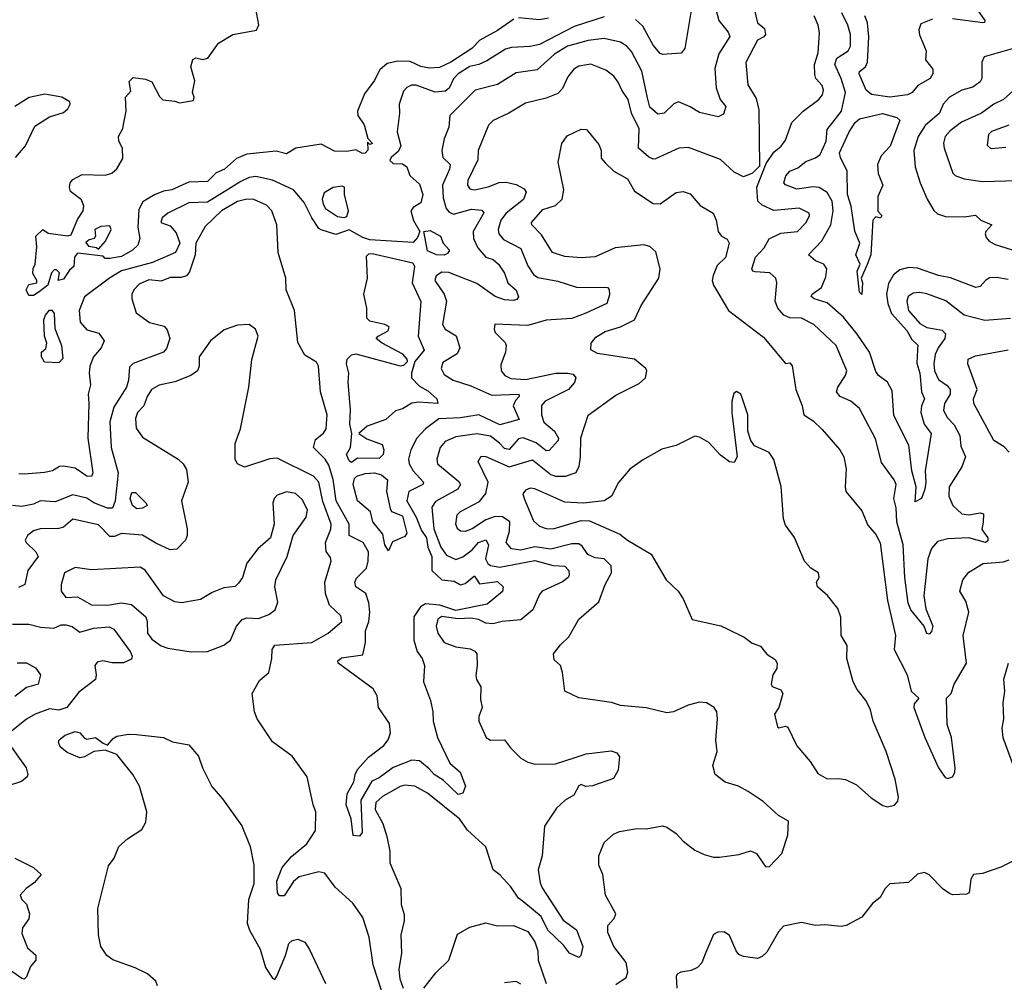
# Model space of a CAD drawing. Extents: x 1690054 to 1842981, y 782881 to 914114.
# Tile 287 of 656: x 1702966 to 1707208, y 885110 to 889259. Entities that reach past the tile are written whole.
import ezdxf

# ---------------------------------------------------------------- set-up
doc = ezdxf.new("R2010")
doc.units = 0

msp = doc.modelspace()

# ---------------------------------------------------------------- linework, layer by layer
at = {"layer": '0CON10XD'}
for points in [[(1705956.5, 889335), (1705978.8, 889255), (1706018.9, 889205), (1706025.8, 889185.8), (1705978.2, 889111.8), (1705961.7, 889048.3), (1705966.9, 888965), (1705984.6, 888915), (1706008.2, 888885), (1705998.9, 888851.1), (1705975, 888840.5), (1705895, 888858.9), (1705855, 888883.6), (1705805, 888904.3), (1705785, 888895.8), (1705742.5, 888855), (1705715, 888850.8), (1705681.3, 888881.3), (1705671.7, 888921.7), (1705647.2, 889037.2), (1705601.7, 889121.7), (1705581.8, 889145), (1705555, 889161.8), (1705485, 889176.9), (1705415, 889168.4), (1705326.5, 889145), (1705270.4, 889109.6), (1705195, 889041.8), (1705105, 889028.9), (1705025, 888978.8), (1704928.9, 888955), (1704818.8, 888845), (1704815.5, 888795), (1704795.5, 888745), (1704784.6, 888695), (1704788.9, 888665), (1704821.1, 888635), (1704818.2, 888615), (1704788.3, 888545), (1704791.1, 888491.1), (1704803.3, 888445), (1704815, 888430.4), (1704835, 888420.5), (1704912.2, 888442.3), (1704957.2, 888437.2), (1704966.2, 888426.2), (1704919.5, 888345), (1704920.8, 888315), (1704940, 888275), (1704975, 888235.3), (1705005.4, 888225.4), (1705028.8, 888205), (1705055, 888165.6), (1705069.5, 888125), (1705105, 888092.5), (1705115.5, 888064.5), (1705107.8, 888052.2), (1705091.8, 888048.2), (1705055, 888051.6), (1705015, 888065.2), (1704935, 888121.7), (1704815, 888169.7), (1704785, 888170.8), (1704761.1, 888155), (1704754.5, 888135), (1704795.4, 888075), (1704804.7, 888045), (1704787.3, 887945), (1704799.6, 887925), (1704846.7, 887896.7), (1704862.2, 887845), (1704851.3, 887818.6), (1704789.3, 887780.7), (1704782.7, 887755), (1704795, 887729.5), (1704833.3, 887705), (1704910, 887680), (1704999.8, 887639.8), (1705116.2, 887645), (1705118.1, 887635), (1705101.9, 887618.1), (1705091.8, 887595), (1705118.8, 887535), (1705035, 887512.5), (1704945, 887556.3), (1704865, 887542.7), (1704772, 887538), (1704714.6, 887495), (1704677.7, 887455), (1704651.3, 887405), (1704641.8, 887365), (1704644.2, 887344.2), (1704661.9, 887315), (1704706.4, 887265), (1704703.1, 887255), (1704642.9, 887225), (1704634.4, 887185), (1704674.8, 887114.8), (1704697, 887057), (1704718.4, 887025), (1704724.9, 886984.9), (1704741.3, 886945), (1704742.4, 886885), (1704784.6, 886845), (1704838.3, 886838.3), (1704865, 886823.7), (1704885, 886829.4), (1704925, 886862.5), (1704931.8, 886851.8), (1704947, 886827), (1705025, 886837.1), (1705049.8, 886815), (1705045.7, 886794.3), (1704980.8, 886739.2), (1704845, 886712.7), (1704775.9, 886735.9), (1704715, 886740.8), (1704692.4, 886727.6), (1704664.8, 886685), (1704664.3, 886585), (1704679.3, 886535), (1704699.6, 886505), (1704710.9, 886475), (1704705.6, 886404.4), (1704735.4, 886325), (1704746.2, 886275), (1704747.1, 886235), (1704765.6, 886165), (1704819.2, 886055), (1704863.5, 886015), (1704886.7, 885955), (1704875, 885924.7), (1704855, 885919.8), (1704790.6, 885980.6), (1704751.2, 886005), (1704730.3, 886030.3), (1704688.9, 886065), (1704655, 886066.8), (1704575, 886035.9), (1704515, 885991.6), (1704482.7, 885977.3), (1704436, 885895), (1704442.1, 885755), (1704429.6, 885740.4), (1704402.2, 885742.2), (1704394.8, 885815), (1704373.1, 885875), (1704377.3, 885922.7), (1704406.4, 885973.6), (1704410.9, 886005), (1704422.2, 886027.8), (1704469.6, 886080.4), (1704535, 886130), (1704553.5, 886155), (1704564.3, 886185), (1704559.5, 886225), (1704512.2, 886295), (1704506.1, 886345), (1704488.7, 886375), (1704338.5, 886485), (1704336.9, 886495), (1704352, 886508), (1704445, 886521.8), (1704456.4, 886575)], [(1707065, 889340), (1707123.8, 889255), (1707123, 889247), (1707115.5, 889244.5), (1706985, 889261.9)], [(1705095, 889260.4), (1705025, 889211.9), (1704949.2, 889170.8), (1704914.1, 889135), (1704823.4, 889075), (1704775, 889052.7), (1704730.8, 889049.2), (1704695, 889057), (1704648.2, 889078.2), (1704595, 889080.3), (1704549.9, 889070.1), (1704517.3, 889042.7), (1704493.1, 888995), (1704451.2, 888938.8), (1704421.9, 888865), (1704423.1, 888845), (1704450, 888805), (1704466.7, 888746.7), (1704486.7, 888725), (1704475, 888720), (1704465, 888730), (1704466.4, 888696.4), (1704455, 888682.9), (1704442.5, 888682.5), (1704415, 888697.5), (1704375, 888690), (1704321.7, 888691.7), (1704265, 888722.5), (1704155.8, 888704.2), (1704115, 888680.8), (1704071.4, 888691.4), (1703945, 888678.9), (1703900.3, 888659.7), (1703847.8, 888615), (1703811.9, 888598.1), (1703775, 888560.8), (1703695, 888558.9), (1703622, 888525), (1703585, 888519.4), (1703546.3, 888503.7), (1703515.6, 888484.4), (1703497, 888473), (1703480, 888440), (1703475.4, 888365), (1703483.8, 888315), (1703475, 888287.5), (1703452.5, 888265), (1703405, 888238.6), (1703355, 888230), (1703335, 888230), (1703325, 888240), (1703215, 888252.5), (1703202.5, 888235), (1703200, 888195), (1703180.7, 888179.3), (1703155, 888140), (1703132.5, 888135), (1703137, 888167), (1703125, 888180), (1703115, 888180), (1703103, 888167), (1703087.5, 888115), (1703050, 888085), (1703025, 888070), (1703005, 888070), (1702993.3, 888095), (1703005, 888117.5), (1703040, 888125), (1703040, 888135), (1703022.5, 888165), (1703023.6, 888186.4), (1703032.5, 888205), (1703039.7, 888280.3), (1703035, 888325.7), (1703065, 888354.2), (1703088.3, 888338.3), (1703173.3, 888326.7), (1703188, 888332), (1703215, 888397.5), (1703240, 888435), (1703242, 888455), (1703232.5, 888482.5), (1703185, 888517.5), (1703180, 888535), (1703184.1, 888555.9), (1703195, 888570), (1703235, 888591.2), (1703335, 888588.1), (1703362.5, 888597.5), (1703384.6, 888615.4), (1703409.8, 888660.2), (1703408.5, 888705), (1703393.6, 888735), (1703391.5, 888755), (1703410.2, 888789.8), (1703414.5, 888814.5), (1703424.4, 888865), (1703421.2, 888925), (1703445, 888950), (1703438.3, 888991.7), (1703455, 889010), (1703508.3, 889001.7), (1703535, 888990), (1703567.8, 888927.7), (1703583.1, 888913.1), (1703635, 888908), (1703655, 888900), (1703715, 888910), (1703717.5, 888925), (1703711.2, 888945), (1703721.2, 888995), (1703704, 889055), (1703712.7, 889087.3), (1703725, 889093.8), (1703755, 889086.9), (1703777, 889093), (1703822, 889158), (1703885, 889194.5), (1703986.4, 889213.6), (1703995.9, 889235.9), (1703983.3, 889305)], [(1706130.8, 889305), (1706144.3, 889244.3), (1706175, 889220), (1706178.8, 889195), (1706172.5, 889185), (1706145, 889170), (1706094.3, 889074.3), (1706102.7, 888977.3), (1706138.8, 888918.8), (1706150.3, 888870.3), (1706153, 888627), (1706123, 888597), (1706085, 888581.4), (1706045, 888601.4), (1705985, 888655.6), (1705847.4, 888707.4), (1705805.8, 888704.2), (1705705, 888658.2), (1705695, 888657.1), (1705675, 888667.6), (1705632.9, 888705), (1705635, 888788.6), (1705601.8, 888855), (1705588.4, 888915), (1705560.3, 888955), (1705545, 888989.2), (1705525.3, 889015.3), (1705490.8, 889040.8), (1705426.2, 889066.2), (1705375, 889058.2), (1705353.3, 889045), (1705328.1, 889011.9), (1705305, 888961.4), (1705285, 888940), (1705235, 888920.5), (1705145, 888899.1), (1705074.2, 888855), (1705006.2, 888823.8), (1704986.1, 888803.9), (1704941.6, 888695), (1704939.4, 888655), (1704896.9, 888565), (1704895.6, 888545), (1704905, 888529.2), (1704925.4, 888525.4), (1704985, 888537.6), (1705032.5, 888557.5), (1705061.7, 888558.3), (1705105, 888548.1), (1705139.3, 888529.3), (1705147.6, 888515), (1705136.6, 888483.4), (1705062.1, 888425), (1705038.9, 888395), (1705027.9, 888355), (1705030.7, 888335), (1705051.3, 888311.3), (1705125, 888272.9), (1705155, 888198.1), (1705180.4, 888160.4), (1705197.8, 888147.8), (1705285, 888131.9), (1705365, 888106.4), (1705498.8, 888105), (1705505.5, 888095.5), (1705507, 888073), (1705495.6, 888035), (1705405.8, 887994.2), (1705345, 887970.5), (1705235, 887963.2), (1705155, 887940), (1705013.3, 887946.7), (1705010, 887925), (1705015, 887910), (1705057.9, 887867.9), (1705062.5, 887855), (1705059.4, 887825), (1705038.8, 887771.2), (1705040.8, 887745), (1705056, 887725), (1705082.5, 887712.5), (1705145, 887708.1), (1705276.7, 887735), (1705325.9, 887735.9), (1705350.9, 887730.9), (1705362.9, 887715), (1705356.5, 887695), (1705330.4, 887665), (1705230.8, 887615), (1705214.3, 887595.7), (1705214.4, 887555), (1705225, 887524), (1705270, 887485), (1705287.3, 887455), (1705285.6, 887445), (1705247.8, 887402.2), (1705235, 887400.3), (1705191.6, 887435), (1705135, 887457), (1705115, 887451.8), (1705075, 887405.8), (1705055, 887410.6), (1705033.4, 887433.4), (1704995, 887463.3), (1704935, 887473.7), (1704845, 887460.2), (1704799.1, 887440.9), (1704777.5, 887415), (1704762.8, 887365), (1704766.4, 887345), (1704857.9, 887267.9), (1704865.4, 887255), (1704854.5, 887235), (1704757.3, 887182.7), (1704741.6, 887158.4), (1704750.3, 887065), (1704780, 886985), (1704805, 886951.3), (1704845, 886932.7), (1704875, 886943.8), (1704915.7, 886974.3), (1704943.4, 887005), (1704975, 887017.5), (1704985.8, 886995), (1704973.7, 886935), (1704982.7, 886915), (1704995, 886906.9), (1705035, 886899.4), (1705185, 886927.3), (1705265, 886906.9), (1705315, 886903.8), (1705332.3, 886885), (1705333.1, 886865), (1705329.1, 886855), (1705304.2, 886835.8), (1705217.1, 886795), (1705205, 886781.2), (1705176.7, 886715), (1705125, 886672.1), (1705045, 886664.7), (1705004.7, 886654.7), (1704975, 886658.1), (1704943.2, 886673.2), (1704909.9, 886679.9), (1704855, 886675.9), (1704785, 886686.4), (1704768.2, 886675), (1704760, 886645), (1704767.2, 886615), (1704794.6, 886574.6), (1704845, 886556.2), (1704906.7, 886546.7), (1704927.2, 886537.2), (1704935.5, 886525.5), (1704937.5, 886475), (1704931.7, 886431.7), (1704934.4, 886414.4), (1704952.9, 886382.9), (1704951.2, 886328.8), (1704958, 886295), (1704944.2, 886255), (1704944, 886235), (1704976.2, 886165), (1704995, 886153.1), (1705055.6, 886155), (1705080.1, 886120.1), (1705125.9, 886075.9), (1705155, 886058.8), (1705185, 886050), (1705275, 886052.3), (1705355, 886076.9)], [(1705862.7, 889315), (1705832.2, 889135), (1705816.2, 889113.8), (1705735, 889108.6), (1705725, 889112.5), (1705695, 889149.4), (1705651, 889231), (1705618.7, 889258.7)], [(1705485, 889270.2), (1705355, 889229.6), (1705205, 889151), (1705165, 889142.3), (1705085, 889138.8), (1705058.8, 889131.2), (1704978.5, 889081.5), (1704945, 889065.9), (1704905, 889056.5), (1704855, 889025.2), (1704835, 889003.9), (1704816.3, 888963.7), (1704799.4, 888950.6), (1704756.3, 888946.3), (1704675, 888976), (1704653.8, 888976.2), (1704633.9, 888966.1), (1704619.8, 888950.2), (1704600.8, 888895), (1704602.3, 888855), (1704591.8, 888775), (1704608.8, 888715), (1704598.3, 888691.7), (1704566.7, 888665), (1704561.3, 888651.3), (1704575, 888639.2), (1704615, 888637.5), (1704633.8, 888625), (1704647.1, 888587.1), (1704689.3, 888549.3), (1704702.9, 888505), (1704695, 888469.2), (1704660.9, 888449.1), (1704651.9, 888435), (1704662.4, 888392.4), (1704690, 888345), (1704680.7, 888319.3), (1704661.7, 888298.3), (1704475, 888310), (1704445, 888320), (1704385, 888353.3), (1704327.7, 888332.3), (1704265, 888352.2), (1704255, 888358.1), (1704224.4, 888405), (1704191.2, 888471.2), (1704145.4, 888525), (1704055, 888566.4), (1703983.1, 888583.1), (1703955, 888578.6), (1703918.8, 888561.2), (1703775, 888472.2), (1703695, 888468.8), (1703605, 888425.4), (1703580, 888405), (1703574.5, 888385), (1703615, 888370.8), (1703640.1, 888340.1), (1703656.2, 888295), (1703637.7, 888255), (1703538.6, 888211.4), (1703405, 888176.6), (1703352.8, 888145), (1703245.6, 888064.4), (1703222.9, 888005), (1703226.2, 887955), (1703255, 887922.1), (1703307, 887907), (1703330, 887875), (1703316.5, 887845), (1703283.4, 887805), (1703267.8, 887765), (1703264.7, 887735), (1703271.4, 887685), (1703261.5, 887645), (1703264.1, 887604.1), (1703259.8, 887455), (1703281.8, 887305), (1703275, 887289.4), (1703255, 887290.8), (1703205, 887325.8), (1703155, 887334.2), (1703137, 887333), (1703107.1, 887315), (1703073.3, 887306.7), (1702985, 887300.4), (1702961.9, 887301.9)], [(1705245, 889264.8), (1705205, 889257.8), (1705115, 889265.9)], [(1707235, 887971.3), (1707125, 887961.9), (1707035, 887985.7), (1706957, 888047), (1706875, 888077), (1706845, 888082.7), (1706815, 888080), (1706794, 888066), (1706787.8, 888045), (1706795.3, 888005), (1706845, 887948.8), (1706875, 887932.3), (1706940.8, 887920.8), (1706955.3, 887905), (1706951.9, 887885), (1706923.2, 887845), (1706910, 887815), (1706904.3, 887775), (1706908.1, 887745), (1706925, 887707.3), (1706962.3, 887682.3), (1706975.3, 887665), (1706975.8, 887645), (1706950.5, 887605), (1706946.6, 887575), (1706963, 887543), (1706992.6, 887512.6), (1707016.1, 887466.1), (1707020.9, 887420.9), (1707041.5, 887375), (1707025, 887331.4), (1706971.5, 887245), (1706969.1, 887205), (1706986.9, 887165), (1707025, 887128.5), (1707055, 887124.1), (1707105, 887133.6), (1707118.8, 887128.8), (1707116.8, 887093.2), (1707111.9, 887061.9), (1707137, 887025), (1707136.8, 887013.2), (1707126.7, 887005), (1707055, 887025.1), (1706965, 887021.4), (1706920.6, 887009.4), (1706895, 886978.9), (1706878.8, 886935), (1706861, 886775), (1706869.7, 886719.7), (1706900.2, 886645), (1706895, 886622.2), (1706885, 886610), (1706875, 886613.8), (1706862.5, 886645), (1706805.3, 886715), (1706793.7, 886743.7), (1706780.2, 886855), (1706772.3, 886995), (1706745.2, 887095), (1706742.6, 887155), (1706732.8, 887195), (1706742.1, 887255), (1706734.2, 887275), (1706679.6, 887349.6), (1706652.9, 887452.9), (1706585, 887583.1), (1706546.7, 887615), (1706501.1, 887635), (1706484.7, 887654.7), (1706490.5, 887675), (1706524.4, 887725), (1706529.5, 887745), (1706484.3, 887854.3), (1706387.5, 887945), (1706335, 887972.1), (1706285, 887973), (1706258.8, 887985), (1706232.8, 888015), (1706220.8, 888045), (1706228.5, 888125), (1706224.4, 888145), (1706197.5, 888167.5), (1706135, 888171.7), (1706125.2, 888175.2), (1706120.4, 888185), (1706136.7, 888235), (1706173.9, 888275), (1706195.5, 888314.5), (1706245, 888337.9), (1706317.5, 888345), (1706355, 888384.2), (1706368.9, 888415), (1706367.8, 888425), (1706325, 888445.8), (1706215, 888435.6), (1706165, 888458.9), (1706146.7, 888476.7), (1706142.7, 888537.3), (1706181.7, 888638.3), (1706215, 888687.5), (1706246.4, 888713.6), (1706265, 888740), (1706293.2, 888815), (1706342.2, 888865), (1706409, 888915), (1706424.7, 888935), (1706429.4, 888955), (1706422.9, 888975), (1706397, 889005), (1706392.3, 889022.3), (1706391, 889065), (1706406.2, 889115), (1706412.2, 889202.2), (1706406.4, 889235), (1706388.5, 889275)], [(1707225, 888139.1), (1707175, 888148), (1707145, 888145.4), (1707127.1, 888135), (1707105, 888109.4), (1707086.2, 888103.8), (1706976.3, 888146.3), (1706925, 888156.1), (1706835, 888187.2), (1706795, 888191.1), (1706758.9, 888181.1), (1706731.6, 888158.4), (1706708.8, 888121.2), (1706700.6, 888075), (1706706, 888035), (1706722.7, 887992.7), (1706788.6, 887918.6), (1706810.5, 887880.5), (1706835.2, 887855.2), (1706833.8, 887836.2), (1706831.4, 887778.6), (1706844.1, 887735), (1706851.6, 887655), (1706864.7, 887625), (1706851.3, 887595), (1706848.1, 887565), (1706863.2, 887515), (1706893.4, 887475), (1706866.9, 887315), (1706870.4, 887265), (1706865.6, 887235), (1706851.5, 887195), (1706825, 887180), (1706829, 887245), (1706809.3, 887315), (1706796.6, 887425), (1706732.3, 887552.3), (1706725, 887658.6), (1706705, 887695.7), (1706666.9, 887725), (1706655, 887741.9), (1706628.2, 887825), (1706575, 887903.1), (1706516.2, 887976.2), (1706445, 888038.5), (1706388.6, 888055), (1706376.1, 888065), (1706380.3, 888075), (1706420.8, 888105), (1706440.1, 888149.9), (1706443.3, 888185), (1706431.5, 888205), (1706395, 888219.8), (1706365.4, 888245), (1706421.9, 888305), (1706460.8, 888375), (1706471.7, 888435), (1706466.9, 888476.9), (1706445, 888513.9), (1706410.6, 888535), (1706385, 888538.9), (1706315, 888528.8), (1706265, 888547.1), (1706258.1, 888555), (1706266.4, 888585), (1706285, 888605.2), (1706319.3, 888620.7), (1706352.6, 888647.4), (1706395, 888662.5), (1706415, 888677.1), (1706441, 888735), (1706445.2, 888785), (1706507.5, 888865), (1706524.8, 888945), (1706505.7, 889005.7), (1706477.8, 889065), (1706487.5, 889092.5), (1706535, 889124.6), (1706545, 889144.2), (1706545.7, 889195), (1706534.4, 889234.4), (1706508, 889288)], [(1706899.3, 889260.7), (1706849.1, 889240.9), (1706840.4, 889215), (1706843.3, 889193.3), (1706872.3, 889125), (1706868.7, 889085), (1706900.3, 889045), (1706900.3, 889025), (1706888.7, 889005), (1706835.7, 888975), (1706811.1, 888945), (1706790.8, 888935), (1706714.8, 888924.8), (1706636.8, 888936.8), (1706613, 888955), (1706582.4, 889025), (1706584.4, 889035.6), (1706610, 889055), (1706619.4, 889075), (1706624.5, 889185), (1706618.3, 889245), (1706606.8, 889275)], [(1707261.8, 889138.2), (1707121.7, 889098.3), (1707111.4, 889075), (1707111.1, 889005), (1707105, 888990), (1707072.9, 888967.1), (1707025, 888955.2), (1706972.7, 888925), (1706945.6, 888895), (1706929.6, 888855), (1706867.9, 888802.1), (1706836.6, 888755), (1706818.7, 888695), (1706824.6, 888624.6), (1706845.8, 888555), (1706875.7, 888485.7), (1706905, 888435.8), (1706921.2, 888421.2), (1706955, 888410), (1707035, 888409.2), (1707085, 888415.8), (1707107.5, 888395), (1707154.4, 888375), (1707129.1, 888345), (1707125.6, 888335), (1707130.7, 888319.3), (1707143.6, 888303.6), (1707169.1, 888289.1), (1707265, 888260)], [(1707325.9, 889024.1), (1707205.4, 888915), (1707162.9, 888895), (1707110, 888855), (1707023.3, 888816.7), (1706975, 888779.4), (1706954.1, 888755), (1706947.1, 888727.1), (1706949.7, 888705), (1706986.7, 888596.7), (1706996.8, 888586.8), (1707035, 888572), (1707115, 888560.8), (1707265, 888565.4)], [(1702948, 888665), (1702991.5, 888715), (1703030.7, 888799.3), (1703095, 888840), (1703155, 888859.2), (1703173.8, 888875), (1703183.3, 888895), (1703182.5, 888905), (1703147.5, 888925), (1703075, 888937.9), (1703006.9, 888923.1), (1702945, 888883.8)], [(1706595, 888073.8), (1706584.7, 888084.7), (1706574.4, 888175), (1706586.7, 888205), (1706568.8, 888245), (1706585.8, 888295), (1706565, 888347.5), (1706548.2, 888455), (1706532.8, 888505), (1706532, 888605), (1706502.5, 888665), (1706498.7, 888685), (1706539.6, 888775), (1706566.3, 888815), (1706585, 888830.7), (1706683.7, 888853.7), (1706745, 888836.8), (1706757.7, 888825), (1706716.7, 888713.3), (1706678.2, 888671.8), (1706662.2, 888635), (1706664.7, 888595), (1706684.6, 888545), (1706663.7, 888496.3), (1706663.2, 888433.2), (1706680.8, 888415), (1706675, 888402.9), (1706655, 888408.8), (1706641.5, 888395), (1706633.3, 888245), (1706616.8, 888203.2), (1706591.2, 888145), (1706596.7, 888125), (1706595, 888073.8)], [(1705535, 885101.2), (1705579.3, 885130.7), (1705585.7, 885154.3), (1705578.5, 885195), (1705525.6, 885265), (1705500, 885325), (1705500, 885355), (1705528, 885385), (1705534.2, 885405), (1705490, 885485), (1705478.1, 885575), (1705461.2, 885615), (1705460.8, 885655), (1705485, 885713.3), (1705525, 885748.8), (1705550.3, 885759.7), (1705625, 885772.9), (1705665, 885770.8), (1705735, 885784.2), (1705755, 885778), (1705795, 885750.9), (1705825, 885718.2), (1705875, 885679.4), (1705915, 885661.1), (1705955, 885649.4), (1705981.2, 885648.8), (1706065, 885661.5), (1706115, 885676.9), (1706140, 885665), (1706170.5, 885620.5), (1706179.3, 885609.3), (1706195, 885607.5), (1706249.2, 885665), (1706275.4, 885744.6), (1706278.2, 885805), (1706235, 885828.5), (1706169.1, 885889.1), (1706105, 885931.9), (1706063.8, 885955), (1706005, 885972.5), (1705963.1, 886005), (1705952.5, 886045), (1705970.6, 886105), (1705965.7, 886154.3), (1705973.1, 886245), (1705970, 886275), (1705958.8, 886295), (1705925, 886314.3), (1705895, 886316.9), (1705846.7, 886305), (1705782.5, 886275), (1705755, 886271.4), (1705665, 886292.5), (1705555, 886302.7), (1705515.3, 886315.3), (1705375, 886336.5), (1705314.2, 886365), (1705304.2, 886445.8), (1705295.6, 886475.6), (1705269.3, 886499.3), (1705266.2, 886525), (1705296, 886565), (1705331.7, 886598.3), (1705374.5, 886675.5), (1705460.7, 886749.3), (1705488.5, 886825), (1705515.4, 886875), (1705513.8, 886905), (1705485, 886934.6), (1705445, 886939.2), (1705413.4, 886953.4), (1705389.9, 886989.9), (1705375, 886999.7), (1705345, 886999), (1705255, 886976.9), (1705185, 886986.1), (1705125, 886972.1), (1705085, 886977.8), (1705061.8, 887005), (1705077, 887055), (1705077.2, 887095), (1705046.3, 887116.3), (1705015, 887116.8), (1704975, 887103.5), (1704915, 887063.9), (1704885, 887052.2), (1704865, 887053.8), (1704852.9, 887065), (1704844.7, 887085), (1704851.1, 887125), (1704865, 887139.6), (1704947.2, 887182.8), (1704974.1, 887215.9), (1704984, 887265), (1704941.4, 887355), (1704955, 887377.5), (1704975, 887376.7), (1705075, 887331.4), (1705175, 887362.1), (1705255, 887298.6), (1705275, 887291.4), (1705318.2, 887291.8), (1705363.5, 887306.5), (1705375.9, 887334.1), (1705381.7, 887375), (1705384, 887456), (1705415.7, 887554.3), (1705535, 887640), (1705635, 887690), (1705662.5, 887715), (1705667.5, 887745), (1705663.8, 887755), (1705614.4, 887795), (1705455, 887820.3), (1705426.4, 887836.4), (1705427.8, 887865), (1705449.1, 887890.9), (1705489.2, 887915), (1705554.3, 887935), (1705614.8, 887965.2), (1705643.8, 888026.2), (1705720, 888145), (1705725.8, 888185), (1705707.4, 888257.4), (1705680.8, 888280.8), (1705655, 888288.7), (1705531.2, 888275), (1705445, 888236.7), (1705385, 888232.1), (1705315, 888237.9), (1705261.8, 888255), (1705215, 888330.9), (1705172.9, 888375), (1705171.4, 888385), (1705219.9, 888440.1), (1705275, 888458.2), (1705302.7, 888485), (1705310.9, 888525), (1705286.2, 888645), (1705302, 888725), (1705325, 888757.5), (1705385, 888786), (1705407.5, 888785), (1705461.2, 888721.2), (1705470.8, 888695), (1705471.7, 888661.7), (1705488.3, 888641.7), (1705526.1, 888606.1), (1705585, 888572.9), (1705615, 888520), (1705695, 888465.8), (1705725, 888464.4), (1705795, 888514.2), (1705825, 888517.5), (1705855, 888507.5), (1705898, 888458), (1705953.5, 888425), (1705967.3, 888395), (1705975.8, 888345), (1705990, 888325), (1706015, 888313.3), (1706022.5, 888295), (1706006.9, 888233.1), (1705971.5, 888198.5), (1705953.4, 888156.6), (1705949.5, 888135), (1705955.5, 888115), (1706020, 888005), (1706170.9, 887890.9), (1706265, 887777.5), (1706285, 887780), (1706295, 887767.5), (1706310.8, 887665), (1706337.5, 887595), (1706345, 887556.2), (1706385, 887530), (1706423.1, 887493.1), (1706499.2, 887405), (1706517.5, 887375), (1706527.7, 887322.3), (1706522, 887245), (1706526.2, 887225), (1706595, 887142), (1706620.2, 887080.2), (1706655, 887039.4), (1706674.1, 887004.1), (1706705.2, 886755), (1706739.2, 886605), (1706734.5, 886545), (1706790.4, 886435), (1706807.1, 886365), (1706840, 886335), (1706819.7, 886310.3), (1706818.2, 886295), (1706865.5, 886165), (1706925, 886034), (1706953.4, 885993.4), (1706965, 885988), (1706985, 885996.2), (1706995.5, 886014.5), (1706996.4, 886035), (1706980.5, 886165), (1706961.8, 886221.8), (1706960, 886335), (1706979.4, 886355), (1706991.9, 886395), (1707045.5, 886485), (1707030.9, 886605), (1707055.6, 886705), (1707042.7, 886752.7), (1707016.2, 886795), (1707030, 886845), (1707055, 886876.9), (1707116.7, 886915), (1707205, 886921.8), (1707229.5, 886930.5)], [(1707215, 888707.7), (1707151.4, 888701.4), (1707136.4, 888716.4), (1707142.1, 888765), (1707155, 888778.8), (1707230, 888805)], [(1704363.5, 888406.5), (1704375, 888410.8), (1704383.3, 888435), (1704365.7, 888505.7), (1704365, 888536.2), (1704355, 888540.8), (1704316.2, 888535), (1704278.3, 888511.7), (1704268.9, 888485), (1704272.9, 888462.9), (1704284.2, 888445), (1704335, 888410), (1704363.5, 888406.5)], [(1704456.4, 886575), (1704456.2, 886625), (1704470.3, 886665), (1704474.8, 886705), (1704470.7, 886745), (1704456.9, 886785), (1704414.3, 886814.3), (1704409.6, 886835), (1704417.9, 886852.1), (1704459.7, 886895), (1704468.1, 886925), (1704468.2, 886965), (1704445.3, 887005.2), (1704385, 887035.8), (1704385.2, 887085), (1704329.3, 887185), (1704316.7, 887276.7), (1704298.7, 887338.7), (1704282.9, 887365), (1704231.9, 887415), (1704240.6, 887449.4), (1704275, 887476.2), (1704287.1, 887495), (1704290.8, 887555), (1704262.5, 887655), (1704253.3, 887765), (1704245, 887782.5), (1704195, 887813.3), (1704165, 887867.5), (1704149.4, 888005), (1704114.4, 888095), (1704113.3, 888145), (1704080.4, 888255), (1704074.1, 888375), (1704051.8, 888435), (1704028.8, 888458.8), (1703975, 888484.2), (1703945, 888484.7), (1703905, 888475.2), (1703835.6, 888435), (1703765, 888366.7), (1703725.4, 888295), (1703722.2, 888245), (1703697.5, 888172.5), (1703684.8, 888155.2), (1703662.4, 888147.6), (1703615, 888147.2), (1703575, 888131.7), (1703522, 888138), (1703481.4, 888118.6), (1703457.3, 888095), (1703449.1, 888075), (1703449.4, 888055), (1703467.8, 887995), (1703525, 887953.8), (1703588.4, 887938.4), (1703601.7, 887921.7), (1703612.5, 887885), (1703599.1, 887840.9), (1703585, 887825.6), (1703455, 887776.2), (1703438.8, 887761.2), (1703434.6, 887705), (1703425.9, 887675), (1703372, 887588), (1703354.2, 887525), (1703359.7, 887415), (1703390.5, 887305), (1703377.9, 887185), (1703366, 887154), (1703345, 887153.2), (1703285.9, 887175.9), (1703255, 887196.2), (1703195, 887211.1), (1703118.6, 887181.4), (1703055, 887184.7), (1703025, 887171.2), (1702975, 887160), (1702935, 887164.6)], [(1703305, 888270), (1703336.1, 888303.9), (1703360, 888355), (1703355, 888370), (1703315, 888367.5), (1703290, 888355), (1703292.5, 888325), (1703287.5, 888315), (1703265, 888310), (1703251.7, 888298.3), (1703263, 888283), (1703297, 888277), (1703305, 888270)], [(1704795, 888243.5), (1704762, 888245), (1704723.1, 888263.1), (1704708, 888345), (1704735, 888350), (1704778.6, 888325), (1704790.6, 888295), (1704818.5, 888265), (1704809.1, 888250.9), (1704795, 888243.5)], [(1704395, 887350), (1704385, 887357.5), (1704374.5, 887385), (1704391.2, 887415), (1704396.7, 887475), (1704389.2, 887515), (1704390.7, 887579.3), (1704380.8, 887695), (1704384.8, 887735), (1704373.6, 887775), (1704377.3, 887795), (1704395, 887814.4), (1704415, 887818.6), (1704605, 887766.2), (1704620.7, 887769.3), (1704636.7, 887785), (1704636.1, 887796.1), (1704617.3, 887817.3), (1704527.5, 887865), (1704502.5, 887885), (1704510, 887895), (1704553, 887917), (1704557.5, 887935), (1704540, 887945), (1704475, 887958.6), (1704461.5, 887971.5), (1704461.5, 888015), (1704449.4, 888075), (1704464.6, 888145), (1704460.7, 888239.3), (1704470.5, 888249.5), (1704485, 888251.2), (1704660.3, 888210.3), (1704667.1, 888195), (1704657.5, 888125), (1704693.7, 888043.7), (1704683.2, 887895), (1704708.2, 887835), (1704669.2, 887785), (1704654.2, 887735.8), (1704654.2, 887715), (1704688.8, 887678.8), (1704725, 887658.8), (1704763.8, 887625), (1704768, 887605), (1704685, 887610.4), (1704655, 887605.6), (1704615, 887582.2), (1704585, 887573.1), (1704543.3, 887535), (1704462.7, 887507.3), (1704427.5, 887475), (1704462.2, 887452.2), (1704527.6, 887427.6), (1704535.2, 887405.2), (1704531.8, 887385), (1704515, 887367.3), (1704421.7, 887368.3), (1704395, 887350)], [(1703135, 887780), (1703073, 887783), (1703060, 887805), (1703060, 887825), (1703078.3, 887841.7), (1703082.5, 887865), (1703072.5, 887895), (1703070, 887965), (1703076.7, 887985), (1703095, 888006.7), (1703105, 888006.2), (1703115, 887992.5), (1703117.3, 887927.3), (1703146.2, 887855), (1703151.7, 887798.3), (1703135, 887780)], [(1704525.2, 885075), (1704489, 885185), (1704472.1, 885305), (1704445, 885390), (1704401.7, 885451.7), (1704325, 885520), (1704281.1, 885581.1), (1704255, 885585.7), (1704169.6, 885565), (1704145.7, 885545), (1704105, 885483.1), (1704085, 885482.9), (1704077.5, 885495), (1704074.2, 885545.8), (1704096.8, 885605), (1704137.6, 885652.4), (1704203.6, 885706.4), (1704241.2, 885765), (1704242.7, 885845), (1704230.3, 885875), (1704212.5, 885962.5), (1704204.5, 885995), (1704140, 886085), (1704055, 886146), (1703989.2, 886245), (1703977.1, 886275), (1703967.1, 886355), (1703999.7, 886410.3), (1704040, 886445), (1704052.3, 886505), (1704053.3, 886545), (1704065, 886562.3), (1704225, 886574.1), (1704295.8, 886614.2), (1704354.5, 886665), (1704349.3, 886689.3), (1704300.9, 886735), (1704283.3, 886785), (1704281.2, 886835), (1704308.5, 886925), (1704305, 886940.8), (1704286.7, 886966.7), (1704284.3, 887005), (1704307.1, 887062.9), (1704308.3, 887085), (1704271.5, 887181.5), (1704255.2, 887265), (1704231.8, 887291.8), (1704075, 887369.5), (1704043.9, 887366.1), (1703935, 887330), (1703905, 887344), (1703895, 887363.3), (1703895, 887432.5), (1703917.8, 887495), (1703953.1, 887675), (1703966.6, 887793.4), (1703992.9, 887895), (1703982.5, 887925), (1703955, 887944.3), (1703905, 887942.5), (1703847.4, 887922.6), (1703787.5, 887875), (1703739.4, 887805), (1703739.4, 887765), (1703732.5, 887745), (1703704, 887725), (1703635, 887698.2), (1703566.8, 887683.2), (1703534.2, 887665), (1703515.6, 887635), (1703501.6, 887595), (1703474, 887565), (1703465, 887540), (1703468.4, 887498.4), (1703495, 887459.5), (1703649.2, 887365), (1703670.8, 887345), (1703685, 887320), (1703691.5, 887265), (1703663.3, 887185), (1703686.9, 887065), (1703688.1, 887035), (1703680.8, 887015), (1703642.9, 886977.1), (1703615, 886973.9), (1703551.9, 887001.9), (1703495, 887036.8), (1703405, 887044.7), (1703375, 887031.6), (1703355, 887031.6), (1703305, 887081.2), (1703195, 887105.7), (1703155, 887071.8), (1703135, 887066.2), (1703053.8, 887065), (1703024.8, 887055.2), (1703000, 887035), (1702990, 887015), (1702994.3, 887005), (1703036.2, 886965), (1703046.2, 886945), (1703000.5, 886885), (1702988, 886825), (1702960.8, 886810.8)], [(1707230, 887395), (1707207.7, 887417.7), (1707163.5, 887445), (1707076.5, 887605), (1707075.5, 887625), (1707091.5, 887665), (1707050.6, 887775), (1707052.9, 887795), (1707085, 887810.6), (1707225, 887835.4)], [(1706705, 885866.7), (1706735, 885873.3), (1706749.5, 885890.5), (1706752.3, 885907.7), (1706738.6, 885985), (1706699.2, 886105), (1706643.3, 886235), (1706631.9, 886285), (1706613.8, 886323.8), (1706575, 886372), (1706557.5, 886405), (1706530, 886505), (1706531.2, 886561.2), (1706506.2, 886605), (1706503.9, 886683.9), (1706491.7, 886721.7), (1706447.2, 886777.2), (1706403.8, 886815), (1706398.8, 886835), (1706411.4, 886855), (1706408.1, 886875), (1706375.4, 886895.4), (1706348, 886925), (1706305, 887027.5), (1706265, 887080), (1706257.5, 887107.5), (1706246.4, 887246.4), (1706215, 887362.5), (1706195, 887394), (1706132.7, 887422.7), (1706116.7, 887445), (1706103.3, 887485), (1706103.8, 887555), (1706078.3, 887628.3), (1706073.3, 887645), (1706055, 887656.7), (1706043, 887647), (1706034, 887615), (1706033.8, 887565), (1706056.7, 887375), (1706045, 887350), (1706025, 887353.3), (1705985, 887381.2), (1705935, 887436), (1705895, 887460), (1705875, 887463.3), (1705795, 887424), (1705733, 887407), (1705649.8, 887360.2), (1705595, 887321.2), (1705545.7, 887264.3), (1705515.7, 887205), (1705485, 887184.5), (1705395, 887174.6), (1705315, 887179), (1705185, 887237.2), (1705165, 887239.6), (1705145, 887231.4), (1705134.4, 887215), (1705139.6, 887195), (1705179.2, 887099.2), (1705205, 887076.2), (1705235, 887065.4), (1705265, 887064.7), (1705385, 887100), (1705421.8, 887098.2), (1705551.7, 887041.7), (1705585, 887015.5), (1705687.1, 886955), (1705751.2, 886845), (1705803.3, 886795), (1705825, 886762.5), (1705864.2, 886674.2), (1705986.4, 886646.4), (1706015, 886633.3), (1706087, 886597), (1706122.3, 886572.3), (1706158.3, 886558.3), (1706185, 886523.8), (1706221.4, 886501.4), (1706229.2, 886485), (1706228.1, 886461.9), (1706211.4, 886435), (1706204.5, 886394.5), (1706208.8, 886385), (1706245, 886371.2), (1706253.8, 886355), (1706237.1, 886295), (1706217.8, 886265), (1706231.4, 886211.4), (1706236.4, 886206.4), (1706265, 886214.2), (1706275, 886209.2), (1706315, 886129.2), (1706371.7, 886061.7), (1706405, 886010), (1706445, 885987.1), (1706495, 885988.1), (1706524.4, 885984.4), (1706570.9, 885960.9), (1706635, 885904.4), (1706685, 885872.5), (1706705, 885866.7)], [(1704555, 886970), (1704538.6, 886995), (1704531.2, 887041.2), (1704486.9, 887095), (1704477.1, 887137.1), (1704422, 887185), (1704402.5, 887255), (1704408.3, 887281.7), (1704418.3, 887291.7), (1704455, 887303.3), (1704495, 887306), (1704525, 887297.1), (1704551.4, 887275), (1704546.8, 887225), (1704561.9, 887151.9), (1704568.6, 887138.6), (1704615, 887120), (1704633.8, 887046.2), (1704625, 887031.2), (1704571.7, 887008.3), (1704555, 886970)], [(1703705, 886534.4), (1703775, 886536.2), (1703845, 886562.9), (1703874.3, 886585), (1703900, 886645), (1703925, 886674.2), (1703945, 886681.4), (1703995, 886678.5), (1704040, 886695), (1704066.9, 886715), (1704077.6, 886747.6), (1704065.7, 886815), (1704070, 886845), (1704118.6, 886945), (1704143.7, 887036.3), (1704200.9, 887115), (1704205.4, 887144.6), (1704185, 887188.9), (1704155, 887216.9), (1704115, 887224.4), (1704075, 887209.2), (1704062.5, 887195), (1704057.1, 887175), (1704062.5, 887085), (1704046.2, 887025), (1703991.7, 886978.3), (1703945, 886916.7), (1703925.8, 886855), (1703909.1, 886830.9), (1703894.2, 886815.8), (1703845, 886810), (1703795, 886790), (1703745, 886759.2), (1703664.7, 886745.3), (1703635, 886750.3), (1703585, 886776.2), (1703506.2, 886886.2), (1703485, 886899.8), (1703275, 886887.3), (1703205, 886897.1), (1703158.5, 886875), (1703145.4, 886825), (1703144.6, 886795), (1703165, 886768), (1703215, 886771.1), (1703275, 886736.9), (1703345, 886735.2), (1703405, 886745.7), (1703448.3, 886738.3), (1703509.6, 886685), (1703515.9, 886665), (1703516.8, 886615), (1703535, 886589.5), (1703575, 886560.3), (1703605, 886549.6), (1703705, 886534.4)], [(1703471.2, 887151.2), (1703451.9, 887165), (1703442.3, 887195), (1703449.1, 887220.9), (1703465, 887220.9), (1703511.1, 887175), (1703515, 887164.2), (1703495, 887153.8), (1703471.2, 887151.2)], [(1702935, 886654), (1703005, 886653.5), (1703055, 886641.2), (1703113.8, 886636.2), (1703145, 886650), (1703165, 886651.3), (1703192.8, 886642.8), (1703225, 886618.8), (1703283.6, 886636.4), (1703351.4, 886641.4), (1703371.3, 886631.3), (1703442.5, 886535), (1703450.8, 886515), (1703447.5, 886502.5), (1703413.8, 886486.2), (1703365, 886486.5), (1703324.6, 886495.4), (1703300, 886490), (1703290, 886475), (1703295.7, 886435), (1703292, 886415), (1703220.2, 886359.8), (1703168.6, 886295), (1703135, 886282.8), (1703095, 886288.2), (1703033.1, 886265), (1702995, 886243.5), (1702928.9, 886191.1)], [(1702955, 886486.8), (1702995, 886486.8), (1703034.4, 886465), (1703055.3, 886435), (1703045, 886394.6), (1702995, 886380), (1702945, 886341.5)], [(1707225, 886483.8), (1707204.4, 886415), (1707209.4, 886365), (1707201.4, 886315), (1707205.6, 886245), (1707197.8, 886205), (1707202.2, 886165), (1707261.4, 886005)], [(1703560, 885095), (1703552.5, 885115), (1703517, 885147), (1703463, 885173), (1703367, 885207), (1703341.2, 885225), (1703316, 885265), (1703306.2, 885315), (1703302.3, 885427.7), (1703348.3, 885611.7), (1703372.5, 885645), (1703392.5, 885695), (1703430.9, 885729.1), (1703492.1, 885767.9), (1703509.1, 885800.9), (1703514.2, 885845), (1703482, 885955), (1703453.3, 886005), (1703385, 886091.2), (1703335, 886110), (1703285, 886104.3), (1703245, 886081.1), (1703225, 886077.5), (1703170.2, 886100.2), (1703140, 886125), (1703133.1, 886145), (1703135.8, 886155), (1703161.4, 886175), (1703205, 886190.6), (1703225.8, 886185.8), (1703245, 886161.9), (1703255, 886158.1), (1703292.5, 886165), (1703325, 886140), (1703345, 886132.5), (1703368.8, 886161.2), (1703385, 886170.8), (1703435, 886180), (1703468.6, 886178.6), (1703585, 886165.8), (1703625, 886146), (1703695, 886133.3), (1703736, 886085), (1703754, 886035), (1703794.5, 885954.5), (1703840.5, 885900.5), (1703923.8, 885783.8), (1703958.5, 885695), (1703974.7, 885615), (1703974.6, 885535), (1703952, 885465), (1703946.4, 885365), (1703955.9, 885335), (1704002.8, 885252.8), (1704025, 885173.3), (1704055, 885127.5), (1704065, 885122.5), (1704073.6, 885136.4), (1704112, 885225), (1704125, 885277.5), (1704139.3, 885290.7), (1704165, 885296.2), (1704195, 885283.3), (1704215, 885251.2), (1704283.3, 885105)], [(1702914.2, 886145), (1702994.2, 886035), (1703001.2, 886005), (1702998.8, 885995), (1702973.8, 885975), (1702912, 885955)], [(1705355, 886076.9), (1705406.7, 886095), (1705515, 886107.3), (1705538.3, 886098.3), (1705551.1, 886081.1), (1705544.8, 886025), (1705525, 885988.8), (1705433.4, 885956.6), (1705404.6, 885954.6), (1705385, 885962), (1705375, 885956.7), (1705353.1, 885916.9), (1705316.2, 885895), (1705279.2, 885860.8), (1705227, 885783), (1705216.9, 885655), (1705200.6, 885595), (1705209.2, 885539.2), (1705217.3, 885517.3), (1705308.2, 885378.2), (1705365, 885336), (1705392.5, 885265), (1705383.9, 885226.1), (1705375, 885216.7), (1705335, 885235.6), (1705309.5, 885269.5), (1705241.2, 885335), (1705213.3, 885393.3), (1705138.2, 885455), (1705115, 885473.2), (1705081.7, 885521.7), (1705035, 885572.7), (1705006.5, 885595), (1704973.8, 885693.8), (1704895.4, 885765.4), (1704863, 885813), (1704723.5, 885925), (1704668, 885955), (1704625, 885959.1), (1704605, 885954.6), (1704529.4, 885910.6), (1704501.2, 885885), (1704498.2, 885855), (1704530.3, 885795), (1704548, 885738), (1704561.1, 885675), (1704561.5, 885625), (1704607.8, 885515), (1704609.4, 885445), (1704622.4, 885402.4), (1704622.1, 885375), (1704607.8, 885315), (1704611.7, 885235), (1704599.5, 885165), (1704604.3, 885125), (1704617.8, 885085)], [(1702945, 885645.6), (1703025.3, 885605.3), (1703058, 885575), (1703029.9, 885540.1), (1702993.8, 885515), (1702967.5, 885485), (1702975, 885467.5), (1702995, 885447.5), (1703008, 885405), (1703005.9, 885384.1), (1702978.8, 885345), (1702975, 885320), (1702999.3, 885259.3), (1703035, 885227.5), (1703036.2, 885205), (1703012.2, 885177.8), (1702995, 885133.3), (1702985, 885124), (1702975, 885126), (1702911.4, 885171.4)], [(1707285, 885652.5), (1707193.2, 885606.8), (1707115, 885579.4), (1707075, 885574), (1707064.4, 885555), (1707056.7, 885495), (1707045, 885490), (1706985, 885487.5), (1706972.1, 885492.1), (1706945, 885511.2), (1706885, 885573.8), (1706865, 885583.8), (1706835, 885576), (1706795, 885540), (1706715, 885533.8), (1706695, 885513.8), (1706673.8, 885475), (1706640.3, 885449.7), (1706595, 885390.8), (1706526.7, 885355), (1706505, 885350.6), (1706435, 885358.1), (1706395, 885355.6), (1706335, 885368.1), (1706257.4, 885352.6), (1706235, 885327.1), (1706185, 885240.6), (1706165, 885221.8), (1706145, 885212.9), (1706085, 885220.6), (1706065, 885230.6), (1706052.7, 885245), (1706025, 885311.2), (1706001.7, 885328.3), (1705974, 885326), (1705955, 885316.7), (1705920.8, 885235), (1705905, 885193.3), (1705886.8, 885173.2), (1705859.7, 885160.3), (1705815, 885154.3), (1705798.8, 885145), (1705794.4, 885135.6), (1705797.7, 885085)], [(1704815.6, 885205), (1704852.5, 885317.5), (1704905, 885347.5), (1704975, 885365.8), (1705025, 885352.9), (1705094.2, 885354.2), (1705155, 885328.5), (1705186.2, 885285), (1705197.8, 885245), (1705199.6, 885205), (1705234.8, 885104.8)], [(1704706.9, 885085), (1704759.4, 885150.6), (1704815.6, 885205)], [(1705125, 885102.5), (1705105, 885113.5), (1705055, 885107.5)]]:
    msp.add_lwpolyline(points, dxfattribs=at)

doc.saveas('drawing.dxf')
